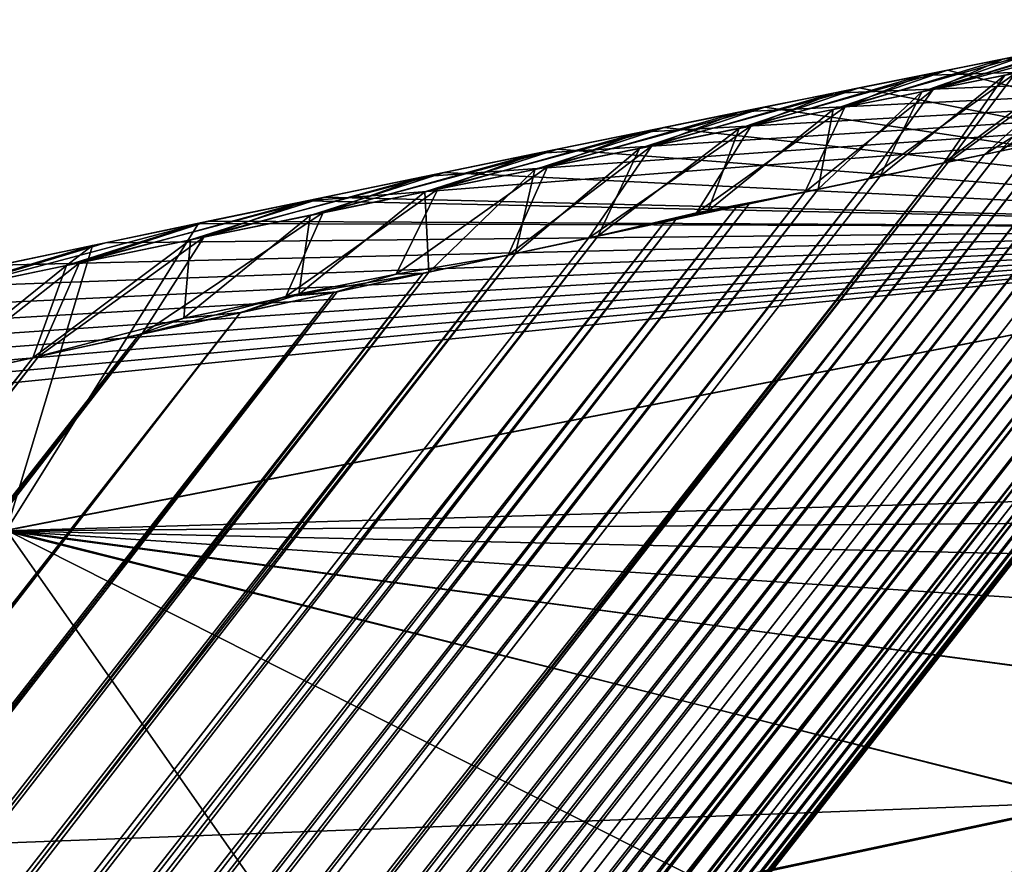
# Model space of a CAD drawing. Header units: millimetres. Extents: x -24 to 118, y -375 to 355.
# Tile 259 of 272: x 110.75 to 112.13, y 213.88 to 215.06. Entities that reach past the tile are written whole.
import ezdxf

# ---------------------------------------------------------------- set-up
doc = ezdxf.new("R2010")
doc.units = ezdxf.units.MM
doc.header["$LTSCALE"] = 52.148148
for name, color, linetype in [('16', 7, 'CONTINUOUS'), ('24', 7, 'CONTINUOUS'), ('48', 7, 'CONTINUOUS'), ('49', 7, 'CONTINUOUS'), ('50', 7, 'CONTINUOUS'), ('51', 7, 'CONTINUOUS')]:
    doc.layers.add(name, color=color, linetype=linetype)

msp = doc.modelspace()

# ---------------------------------------------------------------- linework, layer by layer
at = {"layer": '16', "color": 7, "linetype": 'CONTINUOUS', "true_color": 0xe0f2ff}
for points in [[(112.909, 214.7733, 10.0977), (114.4033, 215.0638, 6.2027), (111.1547, 214.8108, 8.8442), (112.909, 214.7733, 10.0977)], [(111.1547, 214.8108, 8.8442), (114.4033, 215.0638, 6.2027), (111.3189, 214.8447, 8.4392), (111.1547, 214.8108, 8.8442)], [(111.3189, 214.8447, 8.4392), (114.4033, 215.0638, 6.2027), (111.4744, 214.8767, 8.0378), (111.3189, 214.8447, 8.4392)], [(111.4744, 214.8767, 8.0378), (114.4033, 215.0638, 6.2027), (111.6214, 214.9067, 7.6398), (111.4744, 214.8767, 8.0378)], [(111.6214, 214.9067, 7.6398), (114.4033, 215.0638, 6.2027), (111.7601, 214.9349, 7.2452), (111.6214, 214.9067, 7.6398)], [(111.7601, 214.9349, 7.2452), (114.4033, 215.0638, 6.2027), (111.8907, 214.9613, 6.8541), (111.7601, 214.9349, 7.2452)], [(111.8907, 214.9613, 6.8541), (114.4033, 215.0638, 6.2027), (112.0133, 214.986, 6.4663), (111.8907, 214.9613, 6.8541)], [(112.0133, 214.986, 6.4663), (114.4033, 215.0638, 6.2027), (112.1282, 215.009, 6.0818), (112.0133, 214.986, 6.4663)], [(112.1282, 215.009, 6.0818), (114.4033, 215.0638, 6.2027), (112.2354, 215.0305, 5.7004), (112.1282, 215.009, 6.0818)], [(112.165, 215.0163, -5.956), (112.911, 214.7737, -10.0936), (112.0496, 214.9932, -6.3497), (112.165, 215.0163, -5.956)], [(112.0496, 214.9932, -6.3497), (112.911, 214.7737, -10.0936), (111.9261, 214.9684, -6.7468), (112.0496, 214.9932, -6.3497)], [(111.9261, 214.9684, -6.7468), (112.911, 214.7737, -10.0936), (111.7942, 214.9417, -7.1474), (111.9261, 214.9684, -6.7468)], [(111.7942, 214.9417, -7.1474), (112.911, 214.7737, -10.0936), (111.6538, 214.9132, -7.5515), (111.7942, 214.9417, -7.1474)], [(111.6538, 214.9132, -7.5515), (112.911, 214.7737, -10.0936), (111.5047, 214.8828, -7.9593), (111.6538, 214.9132, -7.5515)], [(111.5047, 214.8828, -7.9593), (112.911, 214.7737, -10.0936), (111.3467, 214.8504, -8.3707), (111.5047, 214.8828, -7.9593)], [(111.3467, 214.8504, -8.3707), (112.911, 214.7737, -10.0936), (111.1797, 214.8159, -8.7859), (111.3467, 214.8504, -8.3707)], [(111.1797, 214.8159, -8.7859), (112.911, 214.7737, -10.0936), (111.0033, 214.7792, -9.2048), (111.1797, 214.8159, -8.7859)], [(111.0171, 214.7822, 9.1708), (112.909, 214.7733, 10.0977), (111.1547, 214.8108, 8.8442), (111.0171, 214.7822, 9.1708)], [(110.7326, 214.3502, 13.6434), (112.909, 214.7733, 10.0977), (109.3072, 214.4132, 12.5663), (110.7326, 214.3502, 13.6434)], [(109.3072, 214.4132, 12.5663), (112.909, 214.7733, 10.0977), (109.507, 214.4578, 12.2158), (109.3072, 214.4132, 12.5663)], [(109.507, 214.4578, 12.2158), (112.909, 214.7733, 10.0977), (109.7001, 214.5005, 11.8679), (109.507, 214.4578, 12.2158)], [(109.7001, 214.5005, 11.8679), (112.909, 214.7733, 10.0977), (109.8866, 214.5413, 11.5224), (109.7001, 214.5005, 11.8679)], [(109.8866, 214.5413, 11.5224), (112.909, 214.7733, 10.0977), (110.0667, 214.5804, 11.1793), (109.8866, 214.5413, 11.5224)], [(110.0667, 214.5804, 11.1793), (112.909, 214.7733, 10.0977), (110.2404, 214.6179, 10.8386), (110.0667, 214.5804, 11.1793)], [(110.2404, 214.6179, 10.8386), (112.909, 214.7733, 10.0977), (110.4078, 214.6537, 10.5003), (110.2404, 214.6179, 10.8386)], [(110.4078, 214.6537, 10.5003), (112.909, 214.7733, 10.0977), (110.5691, 214.688, 10.1645), (110.4078, 214.6537, 10.5003)], [(110.5691, 214.688, 10.1645), (112.909, 214.7733, 10.0977), (110.7243, 214.7208, 9.8309), (110.5691, 214.688, 10.1645)], [(110.7243, 214.7208, 9.8309), (112.909, 214.7733, 10.0977), (110.8736, 214.7522, 9.4997), (110.7243, 214.7208, 9.8309)], [(112.909, 214.7733, 10.0977), (110.7326, 214.3502, 13.6434), (114.5813, 214.4613, 11.1185), (112.909, 214.7733, 10.0977)], [(112.911, 214.7737, -10.0936), (110.7353, 214.3508, -13.6398), (111.0033, 214.7792, -9.2048), (112.911, 214.7737, -10.0936)], [(111.0033, 214.7792, -9.2048), (110.7353, 214.3508, -13.6398), (110.8554, 214.7483, -9.5427), (111.0033, 214.7792, -9.2048)], [(110.7353, 214.3508, -13.6398), (112.911, 214.7737, -10.0936), (112.7581, 214.0784, -14.2887), (110.7353, 214.3508, -13.6398)], [(110.8736, 214.7522, 9.4997), (112.909, 214.7733, 10.0977), (111.0171, 214.7822, 9.1708), (110.8736, 214.7522, 9.4997)], [(110.8554, 214.7483, -9.5427), (110.7353, 214.3508, -13.6398), (110.7013, 214.7159, -9.8829), (110.8554, 214.7483, -9.5427)], [(114.5813, 214.4613, 11.1185), (110.7326, 214.3502, 13.6434), (114.1627, 214.375, 11.9388), (114.5813, 214.4613, 11.1185)], [(114.1627, 214.375, 11.9388), (110.7326, 214.3502, 13.6434), (113.7183, 214.2824, 12.741), (114.1627, 214.375, 11.9388)], [(110.7326, 214.3502, 13.6434), (107.9493, 213.8092, 16.7173), (112.2445, 213.971, 15.0179), (110.7326, 214.3502, 13.6434)], [(110.5937, 213.6184, -17.07), (110.7353, 214.3508, -13.6398), (111.1638, 213.7395, -16.4125), (110.5937, 213.6184, -17.07)], [(113.7183, 214.2824, 12.741), (110.7326, 214.3502, 13.6434), (113.2495, 214.1839, 13.5226), (113.7183, 214.2824, 12.741)], [(113.2495, 214.1839, 13.5226), (110.7326, 214.3502, 13.6434), (112.7577, 214.08, 14.2821), (113.2495, 214.1839, 13.5226)], [(112.7577, 214.08, 14.2821), (110.7326, 214.3502, 13.6434), (112.2445, 213.971, 15.0179), (112.7577, 214.08, 14.2821)], [(111.1638, 213.7395, -16.4125), (110.7353, 214.3508, -13.6398), (111.7147, 213.8567, -15.7299), (111.1638, 213.7395, -16.4125)], [(111.7147, 213.8567, -15.7299), (110.7353, 214.3508, -13.6398), (112.2465, 213.9698, -15.0218), (111.7147, 213.8567, -15.7299)], [(112.2465, 213.9698, -15.0218), (110.7353, 214.3508, -13.6398), (112.7581, 214.0784, -14.2887), (112.2465, 213.9698, -15.0218)], [(112.2445, 213.971, 15.0179), (107.9493, 213.8092, 16.7173), (111.7108, 213.8575, 15.7289), (112.2445, 213.971, 15.0179)]]:
    msp.add_3dface(points, dxfattribs=at)
at = {"layer": '24', "color": 7, "linetype": 'CONTINUOUS', "true_color": 0xe0f2ff}
for points in [[(102.2208, 201.6108, 0.2644), (102.2116, 201.6084, 0.6295), (112.6719, 214.9937, 0.5411), (102.2208, 201.6108, 0.2644)], [(112.6719, 214.9937, 0.5411), (102.2116, 201.6084, 0.6295), (112.6615, 214.9916, 0.8339), (112.6719, 214.9937, 0.5411)], [(102.2168, 201.6098, -0.47), (102.2225, 201.6112, -0.103), (112.6751, 214.9944, -0.4148), (102.2168, 201.6098, -0.47)], [(112.6634, 214.992, -0.7909), (102.2168, 201.6098, -0.47), (112.6751, 214.9944, -0.4148), (112.6634, 214.992, -0.7909)], [(102.2225, 201.6112, -0.103), (102.2208, 201.6108, 0.2644), (112.6794, 214.9953, -0.0406), (102.2225, 201.6112, -0.103)], [(112.6794, 214.9953, -0.0406), (102.2208, 201.6108, 0.2644), (112.6778, 214.995, 0.2496), (112.6794, 214.9953, -0.0406)], [(112.6778, 214.995, 0.2496), (102.2208, 201.6108, 0.2644), (112.6719, 214.9937, 0.5411), (112.6778, 214.995, 0.2496)], [(112.6751, 214.9944, -0.4148), (102.2225, 201.6112, -0.103), (112.6794, 214.9953, -0.0406), (112.6751, 214.9944, -0.4148)], [(102.1713, 201.5964, 1.3426), (102.1395, 201.5855, 1.6905), (112.6273, 214.9846, 1.4235), (102.1713, 201.5964, 1.3426)], [(112.6273, 214.9846, 1.4235), (102.1395, 201.5855, 1.6905), (112.6034, 214.9797, 1.7204), (112.6273, 214.9846, 1.4235)], [(112.6034, 214.9797, 1.7204), (102.1395, 201.5855, 1.6905), (112.5749, 214.9739, 2.0189), (112.6034, 214.9797, 1.7204)], [(102.1557, 201.5923, -1.542), (102.1833, 201.6007, -1.1921), (112.6179, 214.9827, -1.5499), (102.1557, 201.5923, -1.542)], [(112.5839, 214.9758, -1.9331), (102.1557, 201.5923, -1.542), (112.6179, 214.9827, -1.5499), (112.5839, 214.9758, -1.9331)], [(102.1951, 201.6038, 0.9898), (102.1713, 201.5964, 1.3426), (112.6466, 214.9886, 1.128), (102.1951, 201.6038, 0.9898)], [(112.6466, 214.9886, 1.128), (102.1713, 201.5964, 1.3426), (112.6273, 214.9846, 1.4235), (112.6466, 214.9886, 1.128)], [(102.1833, 201.6007, -1.1921), (102.2037, 201.6064, -0.8339), (112.6444, 214.9881, -1.1693), (102.1833, 201.6007, -1.1921)], [(112.6179, 214.9827, -1.5499), (102.1833, 201.6007, -1.1921), (112.6444, 214.9881, -1.1693), (112.6179, 214.9827, -1.5499)], [(102.2116, 201.6084, 0.6295), (102.1951, 201.6038, 0.9898), (112.6615, 214.9916, 0.8339), (102.2116, 201.6084, 0.6295)], [(112.6615, 214.9916, 0.8339), (102.1951, 201.6038, 0.9898), (112.6466, 214.9886, 1.128), (112.6615, 214.9916, 0.8339)], [(102.2037, 201.6064, -0.8339), (102.2168, 201.6098, -0.47), (112.6634, 214.992, -0.7909), (102.2037, 201.6064, -0.8339)], [(112.6444, 214.9881, -1.1693), (102.2037, 201.6064, -0.8339), (112.6634, 214.992, -0.7909), (112.6444, 214.9881, -1.1693)], [(102.0256, 201.543, -2.565), (102.0767, 201.5633, -2.2272), (112.5422, 214.9672, -2.3188), (102.0256, 201.543, -2.565)], [(112.4927, 214.957, -2.7072), (102.0256, 201.543, -2.565), (112.5422, 214.9672, -2.3188), (112.4927, 214.957, -2.7072)], [(102.0996, 201.5706, 2.0371), (102.052, 201.5522, 2.3813), (112.5417, 214.9671, 2.319), (102.0996, 201.5706, 2.0371)], [(112.5417, 214.9671, 2.319), (102.052, 201.5522, 2.3813), (112.5039, 214.9593, 2.6207), (112.5417, 214.9671, 2.319)], [(102.0767, 201.5633, -2.2272), (102.1203, 201.58, -1.8858), (112.5422, 214.9672, -2.3188), (102.0767, 201.5633, -2.2272)], [(102.1395, 201.5855, 1.6905), (102.0996, 201.5706, 2.0371), (112.5749, 214.9739, 2.0189), (102.1395, 201.5855, 1.6905)], [(112.5749, 214.9739, 2.0189), (102.0996, 201.5706, 2.0371), (112.5417, 214.9671, 2.319), (112.5749, 214.9739, 2.0189)], [(102.1203, 201.58, -1.8858), (102.1557, 201.5923, -1.542), (112.5839, 214.9758, -1.9331), (102.1203, 201.58, -1.8858)], [(112.5422, 214.9672, -2.3188), (102.1203, 201.58, -1.8858), (112.5839, 214.9758, -1.9331), (112.5422, 214.9672, -2.3188)], [(101.9676, 201.5194, -2.8985), (102.0256, 201.543, -2.565), (112.4927, 214.957, -2.7072), (101.9676, 201.5194, -2.8985)], [(112.4353, 214.9452, -3.0985), (101.9676, 201.5194, -2.8985), (112.4927, 214.957, -2.7072), (112.4353, 214.9452, -3.0985)], [(102.052, 201.5522, 2.3813), (101.9974, 201.5307, 2.7218), (112.5039, 214.9593, 2.6207), (102.052, 201.5522, 2.3813)], [(112.5039, 214.9593, 2.6207), (101.9974, 201.5307, 2.7218), (112.4612, 214.9505, 2.9242), (112.5039, 214.9593, 2.6207)], [(101.9364, 201.5066, 3.0574), (101.8609, 201.4765, 3.4277), (112.4138, 214.9407, 3.2294), (101.9364, 201.5066, 3.0574)], [(112.4138, 214.9407, 3.2294), (101.8609, 201.4765, 3.4277), (112.3614, 214.9298, 3.5365), (112.4138, 214.9407, 3.2294)], [(101.9035, 201.493, -3.2266), (101.9676, 201.5194, -2.8985), (112.4353, 214.9452, -3.0985), (101.9035, 201.493, -3.2266)], [(112.3835, 214.9344, -3.4138), (101.9035, 201.493, -3.2266), (112.4353, 214.9452, -3.0985), (112.3835, 214.9344, -3.4138)], [(101.9974, 201.5307, 2.7218), (101.9364, 201.5066, 3.0574), (112.4612, 214.9505, 2.9242), (101.9974, 201.5307, 2.7218)], [(112.4612, 214.9505, 2.9242), (101.9364, 201.5066, 3.0574), (112.4138, 214.9407, 3.2294), (112.4612, 214.9505, 2.9242)], [(112.3614, 214.9298, 3.5365), (101.8609, 201.4765, 3.4277), (112.304, 214.9179, 3.8455), (112.3614, 214.9298, 3.5365)], [(112.3265, 214.9226, -3.7309), (101.9035, 201.493, -3.2266), (112.3835, 214.9344, -3.4138), (112.3265, 214.9226, -3.7309)], [(101.8609, 201.4765, 3.4277), (101.7791, 201.4438, 3.7887), (112.304, 214.9179, 3.8455), (101.8609, 201.4765, 3.4277)], [(112.304, 214.9179, 3.8455), (101.7791, 201.4438, 3.7887), (112.2415, 214.9049, 4.1565), (112.304, 214.9179, 3.8455)], [(101.8132, 201.4558, -3.6391), (101.9035, 201.493, -3.2266), (112.3265, 214.9226, -3.7309), (101.8132, 201.4558, -3.6391)], [(112.2642, 214.9097, -4.0502), (101.8132, 201.4558, -3.6391), (112.3265, 214.9226, -3.7309), (112.2642, 214.9097, -4.0502)], [(101.7791, 201.4438, 3.7887), (101.6917, 201.4084, 4.1388), (112.2415, 214.9049, 4.1565), (101.7791, 201.4438, 3.7887)], [(112.2415, 214.9049, 4.1565), (101.6917, 201.4084, 4.1388), (112.1739, 214.8908, 4.4695), (112.2415, 214.9049, 4.1565)], [(101.7156, 201.4156, -4.0391), (101.8132, 201.4558, -3.6391), (112.2642, 214.9097, -4.0502), (101.7156, 201.4156, -4.0391)], [(112.1964, 214.8956, -4.3716), (101.7156, 201.4156, -4.0391), (112.2642, 214.9097, -4.0502), (112.1964, 214.8956, -4.3716)], [(101.6917, 201.4084, 4.1388), (101.5964, 201.3673, 4.4796), (112.1739, 214.8908, 4.4695), (101.6917, 201.4084, 4.1388)], [(112.1739, 214.8908, 4.4695), (101.5964, 201.3673, 4.4796), (112.1011, 214.8756, 4.7845), (112.1739, 214.8908, 4.4695)], [(101.6111, 201.3716, -4.4255), (101.7156, 201.4156, -4.0391), (112.1964, 214.8956, -4.3716), (101.6111, 201.3716, -4.4255)], [(112.1231, 214.8803, -4.6951), (101.6111, 201.3716, -4.4255), (112.1964, 214.8956, -4.3716), (112.1231, 214.8803, -4.6951)], [(101.5964, 201.3673, 4.4796), (101.4935, 201.3203, 4.8117), (112.1011, 214.8756, 4.7845), (101.5964, 201.3673, 4.4796)], [(112.1011, 214.8756, 4.7845), (101.4935, 201.3203, 4.8117), (112.0502, 214.865, 4.9932), (112.1011, 214.8756, 4.7845)], [(101.4967, 201.32, -4.7997), (101.6111, 201.3716, -4.4255), (112.1231, 214.8803, -4.6951), (101.4967, 201.32, -4.7997)], [(112.0442, 214.8638, -5.0209), (101.4967, 201.32, -4.7997), (112.1231, 214.8803, -4.6951), (112.0442, 214.8638, -5.0209)], [(101.3741, 201.2621, -5.1626), (101.4967, 201.32, -4.7997), (112.0442, 214.8638, -5.0209), (101.3741, 201.2621, -5.1626)], [(111.9556, 214.8452, -5.3636), (101.3741, 201.2621, -5.1626), (112.0442, 214.8638, -5.0209), (111.9556, 214.8452, -5.3636)], [(101.4935, 201.3203, 4.8117), (101.3842, 201.2688, 5.1358), (112.0502, 214.865, 4.9932), (101.4935, 201.3203, 4.8117)], [(112.0502, 214.865, 4.9932), (101.3842, 201.2688, 5.1358), (111.9392, 214.8417, 5.4212), (112.0502, 214.865, 4.9932)], [(111.869, 214.827, -5.6794), (101.3741, 201.2621, -5.1626), (111.9556, 214.8452, -5.3636), (111.869, 214.827, -5.6794)], [(101.3842, 201.2688, 5.1358), (101.2698, 201.214, 5.452), (111.9392, 214.8417, 5.4212), (101.3842, 201.2688, 5.1358)], [(111.9392, 214.8417, 5.4212), (101.2698, 201.214, 5.452), (111.85, 214.8229, 5.7428), (111.9392, 214.8417, 5.4212)], [(101.2698, 201.214, 5.452), (101.1516, 201.1573, 5.7609), (111.85, 214.8229, 5.7428), (101.2698, 201.214, 5.452)], [(111.85, 214.8229, 5.7428), (101.1516, 201.1573, 5.7609), (111.7552, 214.8029, 6.0667), (111.85, 214.8229, 5.7428)], [(101.2449, 201.1997, -5.5151), (101.3741, 201.2621, -5.1626), (111.869, 214.827, -5.6794), (101.2449, 201.1997, -5.5151)], [(111.7726, 214.8066, -6.0123), (101.2449, 201.1997, -5.5151), (111.869, 214.827, -5.6794), (111.7726, 214.8066, -6.0123)], [(101.1516, 201.1573, 5.7609), (100.9901, 201.081, 6.1618), (111.7552, 214.8029, 6.0667), (101.1516, 201.1573, 5.7609)], [(111.7552, 214.8029, 6.0667), (100.9901, 201.081, 6.1618), (111.6546, 214.7815, 6.393), (111.7552, 214.8029, 6.0667)], [(101.1109, 201.1346, -5.8583), (101.2449, 201.1997, -5.5151), (111.7726, 214.8066, -6.0123), (101.1109, 201.1346, -5.8583)], [(111.6701, 214.7849, -6.3476), (101.1109, 201.1346, -5.8583), (111.7726, 214.8066, -6.0123), (111.6701, 214.7849, -6.3476)], [(100.9901, 201.081, 6.1618), (100.8253, 201.0043, 6.5502), (111.6546, 214.7815, 6.393), (100.9901, 201.081, 6.1618)], [(111.6546, 214.7815, 6.393), (100.8253, 201.0043, 6.5502), (111.5482, 214.7589, 6.7216), (111.6546, 214.7815, 6.393)], [(100.9505, 201.0578, -6.2479), (101.1109, 201.1346, -5.8583), (111.6701, 214.7849, -6.3476), (100.9505, 201.0578, -6.2479)], [(111.5614, 214.7618, -6.6854), (100.9505, 201.0578, -6.2479), (111.6701, 214.7849, -6.3476), (111.5614, 214.7618, -6.6854)], [(100.7869, 200.9808, -6.6263), (100.9505, 201.0578, -6.2479), (111.5614, 214.7618, -6.6854), (100.7869, 200.9808, -6.6263)], [(111.4464, 214.7373, -7.0257), (100.7869, 200.9808, -6.6263), (111.5614, 214.7618, -6.6854), (111.4464, 214.7373, -7.0257)], [(111.5482, 214.7589, 6.7216), (100.8253, 201.0043, 6.5502), (111.4358, 214.7349, 7.0527), (111.5482, 214.7589, 6.7216)], [(100.6173, 200.8987, -6.9915), (100.7869, 200.9808, -6.6263), (111.4464, 214.7373, -7.0257), (100.6173, 200.8987, -6.9915)], [(111.325, 214.7113, -7.3686), (100.6173, 200.8987, -6.9915), (111.4464, 214.7373, -7.0257), (111.325, 214.7113, -7.3686)], [(100.8253, 201.0043, 6.5502), (100.654, 200.9221, 6.9247), (111.4358, 214.7349, 7.0527), (100.8253, 201.0043, 6.5502)], [(111.4358, 214.7349, 7.0527), (100.654, 200.9221, 6.9247), (111.3173, 214.7096, 7.3861), (111.4358, 214.7349, 7.0527)], [(100.4429, 200.8124, -7.3445), (100.6173, 200.8987, -6.9915), (111.325, 214.7113, -7.3686), (100.4429, 200.8124, -7.3445)], [(111.197, 214.6838, -7.7141), (100.4429, 200.8124, -7.3445), (111.325, 214.7113, -7.3686), (111.197, 214.6838, -7.7141)], [(100.654, 200.9221, 6.9247), (100.4776, 200.8356, 7.2863), (111.3173, 214.7096, 7.3861), (100.654, 200.9221, 6.9247)], [(111.3173, 214.7096, 7.3861), (100.4776, 200.8356, 7.2863), (111.1927, 214.6828, 7.7221), (111.3173, 214.7096, 7.3861)], [(100.265, 200.7237, -7.6866), (100.4429, 200.8124, -7.3445), (111.197, 214.6838, -7.7141), (100.265, 200.7237, -7.6866)], [(111.0623, 214.6547, -8.0622), (100.265, 200.7237, -7.6866), (111.197, 214.6838, -7.7141), (111.0623, 214.6547, -8.0622)], [(100.4776, 200.8356, 7.2863), (100.2976, 200.7464, 7.6364), (111.1927, 214.6828, 7.7221), (100.4776, 200.8356, 7.2863)], [(111.1927, 214.6828, 7.7221), (100.2976, 200.7464, 7.6364), (111.0617, 214.6545, 8.0605), (111.1927, 214.6828, 7.7221)], [(100.0851, 200.6343, -8.0193), (100.265, 200.7237, -7.6866), (111.0623, 214.6547, -8.0622), (100.0851, 200.6343, -8.0193)], [(110.9208, 214.624, -8.413), (100.0851, 200.6343, -8.0193), (111.0623, 214.6547, -8.0622), (110.9208, 214.624, -8.413)], [(100.2976, 200.7464, 7.6364), (100.1155, 200.6566, 7.9764), (111.0617, 214.6545, 8.0605), (100.2976, 200.7464, 7.6364)], [(111.0617, 214.6545, 8.0605), (100.1155, 200.6566, 7.9764), (110.9242, 214.6247, 8.4014), (111.0617, 214.6545, 8.0605)], [(99.8681, 200.528, -8.4074), (100.0851, 200.6343, -8.0193), (110.9208, 214.624, -8.413), (99.8681, 200.528, -8.4074)], [(110.7724, 214.5917, -8.7664), (99.8681, 200.528, -8.4074), (110.9208, 214.624, -8.413), (110.7724, 214.5917, -8.7664)], [(100.1155, 200.6566, 7.9764), (99.896, 200.5499, 8.3726), (110.9242, 214.6247, 8.4014), (100.1155, 200.6566, 7.9764)], [(110.9242, 214.6247, 8.4014), (99.896, 200.5499, 8.3726), (110.7802, 214.5933, 8.7449), (110.9242, 214.6247, 8.4014)], [(99.6489, 200.4201, -8.7822), (99.8681, 200.528, -8.4074), (110.7724, 214.5917, -8.7664), (99.6489, 200.4201, -8.7822)], [(110.6168, 214.5576, -9.1226), (99.6489, 200.4201, -8.7822), (110.7724, 214.5917, -8.7664), (110.6168, 214.5576, -9.1226)], [(99.896, 200.5499, 8.3726), (99.6744, 200.4417, 8.7546), (110.7802, 214.5933, 8.7449), (99.896, 200.5499, 8.3726)], [(110.7802, 214.5933, 8.7449), (99.6744, 200.4417, 8.7546), (110.6295, 214.5604, 9.0909), (110.7802, 214.5933, 8.7449)]]:
    msp.add_3dface(points, dxfattribs=at)
at = {"layer": '48', "color": 7, "linetype": 'CONTINUOUS', "true_color": 0xe0f2ff}
for points in [[(112.2724, 215.0378, -5.5656), (112.165, 215.0163, -5.956), (112.0135, 214.9631, -5.7565), (112.2724, 215.0378, -5.5656)], [(112.1293, 214.9862, -5.3265), (112.2724, 215.0378, -5.5656), (112.0135, 214.9631, -5.7565), (112.1293, 214.9862, -5.3265)], [(112.1231, 214.8803, -4.6951), (112.1964, 214.8956, -4.3716), (112.3362, 215.0272, -4.4603), (112.1231, 214.8803, -4.6951)], [(112.1231, 214.8803, -4.6951), (112.3362, 215.0272, -4.4603), (112.2369, 215.0075, -4.8944), (112.1231, 214.8803, -4.6951)], [(112.165, 215.0163, -5.956), (112.0496, 214.9932, -6.3497), (111.8898, 214.9384, -6.1842), (112.165, 215.0163, -5.956)], [(112.0135, 214.9631, -5.7565), (112.165, 215.0163, -5.956), (111.8898, 214.9384, -6.1842), (112.0135, 214.9631, -5.7565)], [(112.0442, 214.8638, -5.0209), (112.1231, 214.8803, -4.6951), (112.2369, 215.0075, -4.8944), (112.0442, 214.8638, -5.0209)], [(112.0442, 214.8638, -5.0209), (112.2369, 215.0075, -4.8944), (112.1293, 214.9862, -5.3265), (112.0442, 214.8638, -5.0209)], [(112.0496, 214.9932, -6.3497), (111.9261, 214.9684, -6.7468), (111.7584, 214.912, -6.6095), (112.0496, 214.9932, -6.3497)], [(111.8898, 214.9384, -6.1842), (112.0496, 214.9932, -6.3497), (111.7584, 214.912, -6.6095), (111.8898, 214.9384, -6.1842)], [(111.9556, 214.8452, -5.3636), (112.0442, 214.8638, -5.0209), (112.1293, 214.9862, -5.3265), (111.9556, 214.8452, -5.3636)], [(111.9556, 214.8452, -5.3636), (112.1293, 214.9862, -5.3265), (112.0135, 214.9631, -5.7565), (111.9556, 214.8452, -5.3636)], [(111.9261, 214.9684, -6.7468), (111.7942, 214.9417, -7.1474), (111.6195, 214.884, -7.0324), (111.9261, 214.9684, -6.7468)], [(111.7584, 214.912, -6.6095), (111.9261, 214.9684, -6.7468), (111.6195, 214.884, -7.0324), (111.7584, 214.912, -6.6095)], [(111.9556, 214.8452, -5.3636), (112.0135, 214.9631, -5.7565), (111.869, 214.827, -5.6794), (111.9556, 214.8452, -5.3636)], [(112.0135, 214.9631, -5.7565), (111.8898, 214.9384, -6.1842), (111.869, 214.827, -5.6794), (112.0135, 214.9631, -5.7565)], [(111.7942, 214.9417, -7.1474), (111.6538, 214.9132, -7.5515), (111.4732, 214.8544, -7.4527), (111.7942, 214.9417, -7.1474)], [(111.6195, 214.884, -7.0324), (111.7942, 214.9417, -7.1474), (111.4732, 214.8544, -7.4527), (111.6195, 214.884, -7.0324)], [(111.8898, 214.9384, -6.1842), (111.7584, 214.912, -6.6095), (111.7149, 214.7966, -6.2098), (111.8898, 214.9384, -6.1842)], [(111.869, 214.827, -5.6794), (111.8898, 214.9384, -6.1842), (111.7149, 214.7966, -6.2098), (111.869, 214.827, -5.6794)], [(111.6538, 214.9132, -7.5515), (111.5047, 214.8828, -7.9593), (111.3198, 214.8233, -7.8704), (111.6538, 214.9132, -7.5515)], [(111.4732, 214.8544, -7.4527), (111.6538, 214.9132, -7.5515), (111.3198, 214.8233, -7.8704), (111.4732, 214.8544, -7.4527)], [(111.7584, 214.912, -6.6095), (111.6195, 214.884, -7.0324), (111.5614, 214.7618, -6.6854), (111.7584, 214.912, -6.6095)], [(111.7149, 214.7966, -6.2098), (111.7584, 214.912, -6.6095), (111.5614, 214.7618, -6.6854), (111.7149, 214.7966, -6.2098)], [(111.6195, 214.884, -7.0324), (111.4732, 214.8544, -7.4527), (111.4464, 214.7373, -7.0257), (111.6195, 214.884, -7.0324)], [(111.5614, 214.7618, -6.6854), (111.6195, 214.884, -7.0324), (111.4464, 214.7373, -7.0257), (111.5614, 214.7618, -6.6854)], [(111.5047, 214.8828, -7.9593), (111.3467, 214.8504, -8.3707), (111.1595, 214.7905, -8.2854), (111.5047, 214.8828, -7.9593)], [(111.3198, 214.8233, -7.8704), (111.5047, 214.8828, -7.9593), (111.1595, 214.7905, -8.2854), (111.3198, 214.8233, -7.8704)], [(111.3467, 214.8504, -8.3707), (111.1797, 214.8159, -8.7859), (110.9925, 214.7562, -8.6976), (111.3467, 214.8504, -8.3707)], [(111.1595, 214.7905, -8.2854), (111.3467, 214.8504, -8.3707), (110.9925, 214.7562, -8.6976), (111.1595, 214.7905, -8.2854)], [(111.4732, 214.8544, -7.4527), (111.3198, 214.8233, -7.8704), (111.325, 214.7113, -7.3686), (111.4732, 214.8544, -7.4527)], [(111.4464, 214.7373, -7.0257), (111.4732, 214.8544, -7.4527), (111.325, 214.7113, -7.3686), (111.4464, 214.7373, -7.0257)], [(111.1797, 214.8159, -8.7859), (111.0033, 214.7792, -9.2048), (110.819, 214.7204, -9.1071), (111.1797, 214.8159, -8.7859)], [(110.9925, 214.7562, -8.6976), (111.1797, 214.8159, -8.7859), (110.819, 214.7204, -9.1071), (110.9925, 214.7562, -8.6976)], [(111.3198, 214.8233, -7.8704), (111.1595, 214.7905, -8.2854), (111.1435, 214.6799, -7.8734), (111.3198, 214.8233, -7.8704)], [(111.325, 214.7113, -7.3686), (111.3198, 214.8233, -7.8704), (111.1435, 214.6799, -7.8734), (111.325, 214.7113, -7.3686)], [(111.7726, 214.8066, -6.0123), (111.869, 214.827, -5.6794), (111.7149, 214.7966, -6.2098), (111.7726, 214.8066, -6.0123)], [(111.6701, 214.7849, -6.3476), (111.7726, 214.8066, -6.0123), (111.7149, 214.7966, -6.2098), (111.6701, 214.7849, -6.3476)], [(111.1595, 214.7905, -8.2854), (110.9925, 214.7562, -8.6976), (110.983, 214.6468, -8.2828), (111.1595, 214.7905, -8.2854)], [(111.1435, 214.6799, -7.8734), (111.1595, 214.7905, -8.2854), (110.983, 214.6468, -8.2828), (111.1435, 214.6799, -7.8734)], [(111.6701, 214.7849, -6.3476), (111.7149, 214.7966, -6.2098), (111.5614, 214.7618, -6.6854), (111.6701, 214.7849, -6.3476)], [(111.0033, 214.7792, -9.2048), (110.8554, 214.7483, -9.5427), (110.819, 214.7204, -9.1071), (111.0033, 214.7792, -9.2048)], [(110.8554, 214.7483, -9.5427), (110.7013, 214.7159, -9.8829), (110.6391, 214.683, -9.5138), (110.8554, 214.7483, -9.5427)], [(110.819, 214.7204, -9.1071), (110.8554, 214.7483, -9.5427), (110.6391, 214.683, -9.5138), (110.819, 214.7204, -9.1071)], [(110.9925, 214.7562, -8.6976), (110.819, 214.7204, -9.1071), (110.7724, 214.5917, -8.7664), (110.9925, 214.7562, -8.6976)], [(110.983, 214.6468, -8.2828), (110.9925, 214.7562, -8.6976), (110.7724, 214.5917, -8.7664), (110.983, 214.6468, -8.2828)], [(110.819, 214.7204, -9.1071), (110.6391, 214.683, -9.5138), (110.6168, 214.5576, -9.1226), (110.819, 214.7204, -9.1071)], [(110.7724, 214.5917, -8.7664), (110.819, 214.7204, -9.1071), (110.6168, 214.5576, -9.1226), (110.7724, 214.5917, -8.7664)], [(111.197, 214.6838, -7.7141), (111.325, 214.7113, -7.3686), (111.1435, 214.6799, -7.8734), (111.197, 214.6838, -7.7141)], [(111.0623, 214.6547, -8.0622), (111.1435, 214.6799, -7.8734), (110.983, 214.6468, -8.2828), (111.0623, 214.6547, -8.0622)], [(111.0623, 214.6547, -8.0622), (111.197, 214.6838, -7.7141), (111.1435, 214.6799, -7.8734), (111.0623, 214.6547, -8.0622)], [(110.9208, 214.624, -8.413), (111.0623, 214.6547, -8.0622), (110.983, 214.6468, -8.2828), (110.9208, 214.624, -8.413)], [(110.9208, 214.624, -8.413), (110.983, 214.6468, -8.2828), (110.7724, 214.5917, -8.7664), (110.9208, 214.624, -8.413)]]:
    msp.add_3dface(points, dxfattribs=at)
at = {"layer": '49', "color": 7, "linetype": 'CONTINUOUS', "true_color": 0xe0f2ff}
for points in [[(112.2445, 213.971, 15.0179), (111.7108, 213.8575, 15.7289), (111.9802, 213.7256, 15.8534), (112.2445, 213.971, 15.0179)], [(112.6172, 213.859, 15.0026), (112.2445, 213.971, 15.0179), (111.9802, 213.7256, 15.8534), (112.6172, 213.859, 15.0026)]]:
    msp.add_3dface(points, dxfattribs=at)
at = {"layer": '50', "color": 7, "linetype": 'CONTINUOUS', "true_color": 0xe0f2ff}
for points in [[(112.2354, 215.0305, 5.7004), (112.3352, 215.0503, 5.3222), (112.0292, 214.9663, 5.6974), (112.2354, 215.0305, 5.7004)], [(112.3352, 215.0503, 5.3222), (112.1443, 214.9892, 5.2656), (112.0292, 214.9663, 5.6974), (112.3352, 215.0503, 5.3222)], [(112.1282, 215.009, 6.0818), (112.2354, 215.0305, 5.7004), (112.0292, 214.9663, 5.6974), (112.1282, 215.009, 6.0818)], [(112.1739, 214.8908, 4.4695), (112.1011, 214.8756, 4.7845), (112.3496, 215.0299, 4.3957), (112.1739, 214.8908, 4.4695)], [(112.3496, 215.0299, 4.3957), (112.1011, 214.8756, 4.7845), (112.2512, 215.0104, 4.8316), (112.3496, 215.0299, 4.3957)], [(112.0133, 214.986, 6.4663), (112.1282, 215.009, 6.0818), (111.9061, 214.9418, 6.1269), (112.0133, 214.986, 6.4663)], [(112.1282, 215.009, 6.0818), (112.0292, 214.9663, 5.6974), (111.9061, 214.9418, 6.1269), (112.1282, 215.009, 6.0818)], [(112.1011, 214.8756, 4.7845), (112.0502, 214.865, 4.9932), (112.2512, 215.0104, 4.8316), (112.1011, 214.8756, 4.7845)], [(112.2512, 215.0104, 4.8316), (112.0502, 214.865, 4.9932), (112.1443, 214.9892, 5.2656), (112.2512, 215.0104, 4.8316)], [(111.8907, 214.9613, 6.8541), (112.0133, 214.986, 6.4663), (111.7752, 214.9155, 6.554), (111.8907, 214.9613, 6.8541)], [(112.0133, 214.986, 6.4663), (111.9061, 214.9418, 6.1269), (111.7752, 214.9155, 6.554), (112.0133, 214.986, 6.4663)], [(112.1443, 214.9892, 5.2656), (112.0502, 214.865, 4.9932), (111.9392, 214.8417, 5.4212), (112.1443, 214.9892, 5.2656)], [(112.0292, 214.9663, 5.6974), (112.1443, 214.9892, 5.2656), (111.9392, 214.8417, 5.4212), (112.0292, 214.9663, 5.6974)], [(111.9061, 214.9418, 6.1269), (112.0292, 214.9663, 5.6974), (111.85, 214.8229, 5.7428), (111.9061, 214.9418, 6.1269)], [(111.85, 214.8229, 5.7428), (112.0292, 214.9663, 5.6974), (111.9392, 214.8417, 5.4212), (111.85, 214.8229, 5.7428)], [(111.7601, 214.9349, 7.2452), (111.8907, 214.9613, 6.8541), (111.6367, 214.8876, 6.9787), (111.7601, 214.9349, 7.2452)], [(111.8907, 214.9613, 6.8541), (111.7752, 214.9155, 6.554), (111.6367, 214.8876, 6.9787), (111.8907, 214.9613, 6.8541)], [(111.7752, 214.9155, 6.554), (111.9061, 214.9418, 6.1269), (111.6988, 214.7941, 6.2614), (111.7752, 214.9155, 6.554)], [(111.6988, 214.7941, 6.2614), (111.9061, 214.9418, 6.1269), (111.85, 214.8229, 5.7428), (111.6988, 214.7941, 6.2614)], [(111.6214, 214.9067, 7.6398), (111.7601, 214.9349, 7.2452), (111.4908, 214.8581, 7.4008), (111.6214, 214.9067, 7.6398)], [(111.7601, 214.9349, 7.2452), (111.6367, 214.8876, 6.9787), (111.4908, 214.8581, 7.4008), (111.7601, 214.9349, 7.2452)], [(111.6367, 214.8876, 6.9787), (111.7752, 214.9155, 6.554), (111.5482, 214.7589, 6.7216), (111.6367, 214.8876, 6.9787)], [(111.5482, 214.7589, 6.7216), (111.7752, 214.9155, 6.554), (111.6988, 214.7941, 6.2614), (111.5482, 214.7589, 6.7216)], [(111.4744, 214.8767, 8.0378), (111.6214, 214.9067, 7.6398), (111.3377, 214.827, 7.8203), (111.4744, 214.8767, 8.0378)], [(111.6214, 214.9067, 7.6398), (111.4908, 214.8581, 7.4008), (111.3377, 214.827, 7.8203), (111.6214, 214.9067, 7.6398)], [(111.4358, 214.7349, 7.0527), (111.6367, 214.8876, 6.9787), (111.5482, 214.7589, 6.7216), (111.4358, 214.7349, 7.0527)], [(111.4908, 214.8581, 7.4008), (111.6367, 214.8876, 6.9787), (111.4358, 214.7349, 7.0527), (111.4908, 214.8581, 7.4008)], [(111.3189, 214.8447, 8.4392), (111.4744, 214.8767, 8.0378), (111.1776, 214.7943, 8.2371), (111.3189, 214.8447, 8.4392)], [(111.4744, 214.8767, 8.0378), (111.3377, 214.827, 7.8203), (111.1776, 214.7943, 8.2371), (111.4744, 214.8767, 8.0378)], [(111.3377, 214.827, 7.8203), (111.4908, 214.8581, 7.4008), (111.2795, 214.7086, 7.5083), (111.3377, 214.827, 7.8203)], [(111.2795, 214.7086, 7.5083), (111.4908, 214.8581, 7.4008), (111.4358, 214.7349, 7.0527), (111.2795, 214.7086, 7.5083)], [(111.1547, 214.8108, 8.8442), (111.3189, 214.8447, 8.4392), (111.0108, 214.7601, 8.6512), (111.1547, 214.8108, 8.8442)], [(111.3189, 214.8447, 8.4392), (111.1776, 214.7943, 8.2371), (111.0108, 214.7601, 8.6512), (111.3189, 214.8447, 8.4392)], [(111.1255, 214.677, 7.9189), (111.3377, 214.827, 7.8203), (111.2795, 214.7086, 7.5083), (111.1255, 214.677, 7.9189)], [(111.1776, 214.7943, 8.2371), (111.3377, 214.827, 7.8203), (111.1255, 214.677, 7.9189), (111.1776, 214.7943, 8.2371)], [(111.7552, 214.8029, 6.0667), (111.6988, 214.7941, 6.2614), (111.85, 214.8229, 5.7428), (111.7552, 214.8029, 6.0667)], [(111.0171, 214.7822, 9.1708), (111.1547, 214.8108, 8.8442), (110.8374, 214.7243, 9.0624), (111.0171, 214.7822, 9.1708)], [(111.1547, 214.8108, 8.8442), (111.0108, 214.7601, 8.6512), (110.8374, 214.7243, 9.0624), (111.1547, 214.8108, 8.8442)], [(111.7552, 214.8029, 6.0667), (111.6546, 214.7815, 6.393), (111.6988, 214.7941, 6.2614), (111.7552, 214.8029, 6.0667)], [(110.9242, 214.6247, 8.4014), (111.1776, 214.7943, 8.2371), (111.1255, 214.677, 7.9189), (110.9242, 214.6247, 8.4014)], [(111.0108, 214.7601, 8.6512), (111.1776, 214.7943, 8.2371), (110.9242, 214.6247, 8.4014), (111.0108, 214.7601, 8.6512)], [(111.6546, 214.7815, 6.393), (111.5482, 214.7589, 6.7216), (111.6988, 214.7941, 6.2614), (111.6546, 214.7815, 6.393)], [(110.8736, 214.7522, 9.4997), (111.0171, 214.7822, 9.1708), (110.6576, 214.687, 9.4709), (110.8736, 214.7522, 9.4997)], [(111.0171, 214.7822, 9.1708), (110.8374, 214.7243, 9.0624), (110.6576, 214.687, 9.4709), (111.0171, 214.7822, 9.1708)], [(110.7802, 214.5933, 8.7449), (111.0108, 214.7601, 8.6512), (110.9242, 214.6247, 8.4014), (110.7802, 214.5933, 8.7449)], [(110.8374, 214.7243, 9.0624), (111.0108, 214.7601, 8.6512), (110.7802, 214.5933, 8.7449), (110.8374, 214.7243, 9.0624)], [(110.7243, 214.7208, 9.8309), (110.8736, 214.7522, 9.4997), (110.6576, 214.687, 9.4709), (110.7243, 214.7208, 9.8309)], [(111.3173, 214.7096, 7.3861), (111.2795, 214.7086, 7.5083), (111.4358, 214.7349, 7.0527), (111.3173, 214.7096, 7.3861)], [(110.6295, 214.5604, 9.0909), (110.8374, 214.7243, 9.0624), (110.7802, 214.5933, 8.7449), (110.6295, 214.5604, 9.0909)], [(110.6576, 214.687, 9.4709), (110.8374, 214.7243, 9.0624), (110.6295, 214.5604, 9.0909), (110.6576, 214.687, 9.4709)], [(111.1927, 214.6828, 7.7221), (111.1255, 214.677, 7.9189), (111.2795, 214.7086, 7.5083), (111.1927, 214.6828, 7.7221)], [(111.3173, 214.7096, 7.3861), (111.1927, 214.6828, 7.7221), (111.2795, 214.7086, 7.5083), (111.3173, 214.7096, 7.3861)], [(111.1927, 214.6828, 7.7221), (111.0617, 214.6545, 8.0605), (111.1255, 214.677, 7.9189), (111.1927, 214.6828, 7.7221)], [(111.0617, 214.6545, 8.0605), (110.9242, 214.6247, 8.4014), (111.1255, 214.677, 7.9189), (111.0617, 214.6545, 8.0605)]]:
    msp.add_3dface(points, dxfattribs=at)
at = {"layer": '51', "color": 7, "linetype": 'CONTINUOUS', "true_color": 0xe0f2ff}
for points in [[(111.7147, 213.8567, -15.7299), (112.2465, 213.9698, -15.0218), (111.9802, 213.724, -15.8593), (111.7147, 213.8567, -15.7299)], [(111.9802, 213.724, -15.8593), (112.2465, 213.9698, -15.0218), (112.6174, 213.8573, -15.009), (111.9802, 213.724, -15.8593)]]:
    msp.add_3dface(points, dxfattribs=at)

doc.saveas('drawing.dxf')
